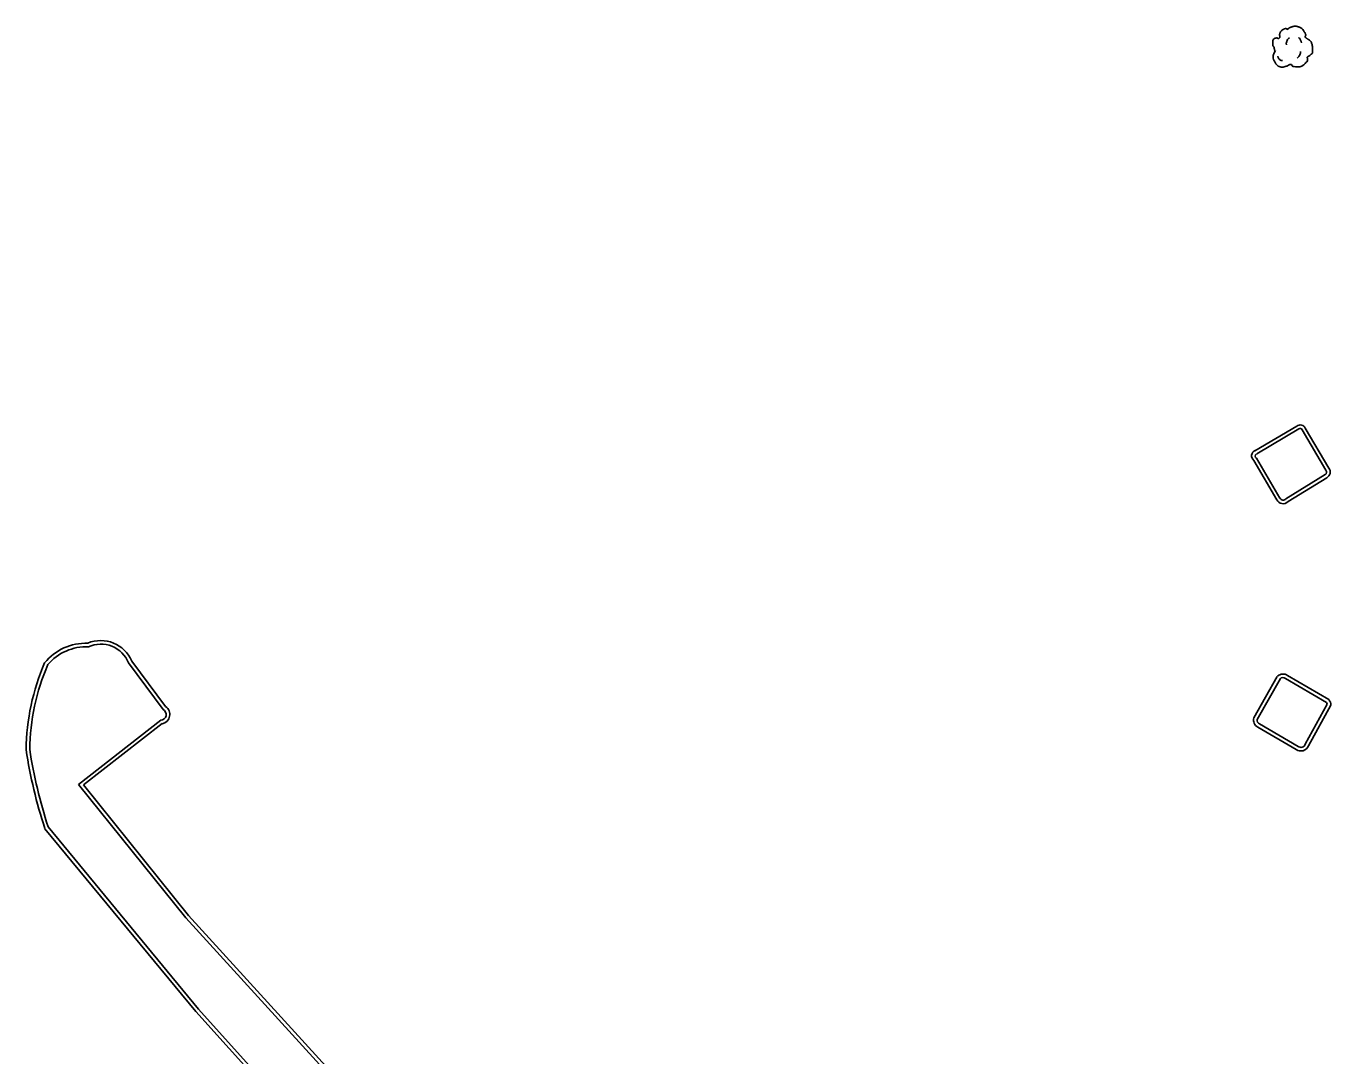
# Model space of a CAD drawing. Extents: x 2145380 to 2156929, y 139568 to 149130.
# Drawn here: x 2151481.2 to 2151697.7, y 144047.9 to 144218.8 of the extents above; entities that cross this region are included whole.
import ezdxf

# ---------------------------------------------------------------- set-up
doc = ezdxf.new("R2010")
doc.units = 0
doc.layers.add('TOPO_Curb Back', color=7, linetype='Continuous')
doc.layers.add('TOPO_Tree', color=7, linetype='Continuous')

# ---------------------------------------------------------------- blocks, each defined once
blk = doc.blocks.new('TREE')
at = {"layer": 'TOPO_Tree'}
for points in [[(-14.1, -0.4), (-14.2, 0.5), (-14.4, 1.4), (-14.6, 2.3), (-14.8, 3.2), (-15.5, 4), (-15.7, 4.9), (-15.8, 5.6), (-15.7, 6.3), (-15.7, 7), (-15.6, 7.9), (-15.7, 8.8), (-15.1, 9.7), (-14.6, 10.4), (-13.8, 10.5), (-13, 10.7), (-12.2, 11), (-11.1, 10), (-10.4, 10.7), (-9.4, 11.7), (-10.3, 13.3), (-9.8, 14.4), (-9.6, 15.1), (-9.3, 15.9), (-8.8, 16.5), (-8.2, 17.3), (-7.5, 17.7), (-6.7, 18.1), (-6.1, 18.4), (-5.6, 18.6), (-5.1, 18.7), (-4.5, 18.7), (-4, 18.5), (-3.5, 18.1)], [(-3.5, 17.6), (-3.1, 18.3), (-2.6, 18.8), (-1.9, 19.2), (-1, 19.7), (-0.2, 20), (0.7, 20.2), (1.6, 20.5), (2.5, 20.8), (3.4, 20.8), (4.1, 20.7), (4.8, 20.5), (5.5, 20.2), (6.4, 19.9), (7.3, 19.7), (8.2, 19.2), (9.4, 18.4), (10, 17.2), (10.8, 16), (11.2, 15.3), (11.6, 14.6), (11.9, 13.9), (12.2, 13.1), (11.4, 12), (11.9, 11.2), (12, 11), (12.2, 10.9), (12.4, 10.7), (12.9, 10.4), (13.5, 10), (14, 9.7), (14.7, 9.2), (15.4, 8.7), (16.1, 8.1), (16.7, 7.5), (16.9, 6.7), (17.1, 6), (17.6, 4.4), (17.7, 2.8), (17.7, 1.2), (17.7, -0.2), (17.8, -2.2), (16.6, -3), (15.5, -3.8), (14.3, -4.6), (13.2, -5.3)], [(5.9, 11.2), (6.5, 10.7), (7, 10.2), (7.4, 9.5), (7.9, 8.6), (8.3, 7.6), (8.5, 6.6)], [(13.2, -5.3), (13.3, -5.8), (13.4, -6.3), (13.4, -6.7), (13.8, -8.5), (12.2, -10), (10.8, -11.5), (10, -12.3), (9.1, -12.8), (8.2, -13.1), (6, -13.8), (3.3, -13.6), (1.3, -13.1), (0.5, -12.9), (-0.1, -11.4), (-0.8, -11.5), (-2, -11.6), (-3.3, -12.8), (-4.5, -13.1), (-6.1, -13.5), (-7.8, -14), (-9.3, -13.6), (-11.4, -13.1), (-12.8, -11.4), (-14.1, -9.4), (-15.3, -7.3), (-15.6, -5.1), (-15.1, -3), (-14.9, -1.9), (-13.9, -0.8), (-13.5, 0.1)], [(-4.2, 5.1), (-4.5, 6.1), (-4.3, 7.2), (-3.8, 8.2), (-3.3, 9.3), (-2.7, 10.3), (-1.6, 11)], [(-11.4, -4.5), (-11.5, -5.4), (-11, -6.3), (-10.1, -7.2), (-9.3, -8), (-8.5, -8.3), (-7.7, -8.1)], [(4.8, -6.3), (5.7, -5.7), (6.3, -4.9), (6.8, -3.9), (7.4, -2.8), (7.6, -1.7), (7.5, -0.6)]]:
    blk.add_open_spline(points, degree=3, dxfattribs=at)

msp = doc.modelspace()

# ---------------------------------------------------------------- linework, layer by layer
at = {"layer": 'TOPO_Curb Back'}
for p, q in [((2151503.93, 144105.39), (2151498.2, 144113.1)), ((2151504.34, 144105.84), (2151498.72, 144113.4)), ((2151489.89, 144092.94), (2151503.55, 144103.59)), ((2151490.74, 144092.84), (2151503.79, 144103.02)), ((2151507.67, 144070.78), (2151489.89, 144092.94)), ((2151508.13, 144071.18), (2151490.74, 144092.84)), ((2151484.32, 144085.59), (2151509.35, 144055.25)), ((2151484.85, 144085.89), (2151509.8, 144055.64)), ((2151532.76, 144043.29), (2151507.67, 144070.78)), ((2151533.19, 144043.7), (2151508.13, 144071.18)), ((2151509.35, 144055.25), (2151524.84, 144038.07)), ((2151509.8, 144055.64), (2151525.27, 144038.49))]:
    msp.add_line(p, q, dxfattribs=at)
for points in [[(2151685.09, 144148.3), (2151692.04, 144152.4)], [(2151685.09, 144148.3), (2151692.04, 144152.4)], [(2151685.39, 144147.78), (2151692.38, 144151.91)], [(2151685.39, 144147.78), (2151692.38, 144151.91)], [(2151692.9, 144151.79), (2151696.85, 144145.06)], [(2151692.9, 144151.79), (2151696.85, 144145.06)], [(2151693.43, 144152.06), (2151697.34, 144145.42)], [(2151693.43, 144152.06), (2151697.34, 144145.42)], [(2151688.71, 144140.18), (2151684.92, 144146.71)], [(2151688.71, 144140.18), (2151684.92, 144146.71)], [(2151689.24, 144140.45), (2151685.36, 144147.05)], [(2151689.24, 144140.45), (2151685.36, 144147.05)], [(2151696.72, 144144.34), (2151690.2, 144140.32)], [(2151696.72, 144144.34), (2151690.2, 144140.32)], [(2151697.01, 144143.81), (2151690.59, 144139.86)], [(2151697.01, 144143.81), (2151690.59, 144139.86)], [(2151688.79, 144110.83), (2151684.93, 144103.96)], [(2151688.79, 144110.83), (2151684.93, 144103.96)], [(2151689.31, 144110.53), (2151685.48, 144103.72)], [(2151689.31, 144110.53), (2151685.48, 144103.72)], [(2151696.94, 144106.54), (2151690.18, 144110.51)], [(2151696.94, 144106.54), (2151690.18, 144110.51)], [(2151697.33, 144107.01), (2151690.5, 144111.01)], [(2151697.33, 144107.01), (2151690.5, 144111.01)], [(2151693.43, 144099.59), (2151697.08, 144106.24)], [(2151693.43, 144099.59), (2151697.08, 144106.24)], [(2151693.98, 144099.33), (2151697.69, 144106.11)], [(2151693.98, 144099.33), (2151697.69, 144106.11)], [(2151685.58, 144102.46), (2151691.91, 144098.74)], [(2151685.58, 144102.46), (2151691.91, 144098.74)], [(2151685.85, 144102.99), (2151692.24, 144099.24)], [(2151685.85, 144102.99), (2151692.24, 144099.24)]]:
    msp.add_lwpolyline(points, dxfattribs=at)
for centre, radius, start, end in [((2151692.6, 144151.67), 0.922, 25.5863, 127.1946), ((2151692.6, 144151.67), 0.922, 25.5863, 127.1946), ((2151692.6, 144151.67), 0.322, 22.1889, 131.8158), ((2151692.6, 144151.67), 0.322, 22.1889, 131.8158), ((2151685.44, 144147.46), 0.914, 108.6302, 235.2054), ((2151685.44, 144147.46), 0.914, 108.6302, 235.2054), ((2151685.51, 144147.41), 0.389, 116.3875, 247.5532), ((2151685.51, 144147.41), 0.389, 116.3875, 247.5532), ((2151696.54, 144144.75), 0.442, 293.3912, 45.7537), ((2151696.54, 144144.75), 0.442, 293.3912, 45.7537), ((2151696.54, 144144.75), 1.04, 296.2684, 40.41), ((2151696.54, 144144.75), 1.04, 296.2684, 40.41), ((2151689.76, 144140.66), 1.15, 204.7985, 316.1591), ((2151689.76, 144140.66), 1.15, 204.7985, 316.1591), ((2151689.76, 144140.66), 0.554, 202.4256, 322.6611), ((2151689.76, 144140.66), 0.554, 202.4256, 322.6611), ((2151491.21, 144107.36), 9.02, 88.5881, 140.2743), ((2151491.21, 144107.36), 8.42, 87.7032, 139.6923), ((2151493.58, 144111.23), 5.58, 22.9087, 112.717), ((2151493.58, 144111.23), 4.98, 22.1034, 114.1787), ((2151518.97, 144098.18), 37.78, 156.6964, 179.2257), ((2151518.97, 144098.18), 37.18, 156.8316, 179.1488), ((2151689.74, 144109.93), 1.32, 54.9608, 132.7685), ((2151689.74, 144109.93), 1.32, 54.9608, 132.7685), ((2151689.74, 144109.93), 0.724, 53.314, 132.7685), ((2151689.74, 144109.93), 0.724, 53.314, 132.7685), ((2151696.43, 144106.13), 0.662, 10.1555, 38.9637), ((2151696.43, 144106.13), 0.662, 10.1555, 38.9637), ((2151696.43, 144106.13), 1.26, 359.165, 44.7025), ((2151696.43, 144106.13), 1.26, 359.165, 44.7025), ((2151503.48, 144104.54), 0.955, 273.9475, 61.9807), ((2151503.48, 144104.54), 1.56, 281.458, 56.4283), ((2151686.08, 144103.57), 1.22, 161.2914, 245.8234), ((2151686.08, 144103.57), 1.22, 161.2914, 245.8234), ((2151686.08, 144103.57), 0.617, 165.6109, 248.3662), ((2151686.08, 144103.57), 0.617, 165.6109, 248.3662), ((2151692.71, 144099.85), 0.773, 232.6641, 339.9936), ((2151692.71, 144099.85), 0.773, 232.6641, 339.9936), ((2151563.15, 144111.32), 82.93, 188.7607, 198.0695), ((2151563.15, 144111.32), 82.33, 188.7956, 197.9906), ((2151692.71, 144099.85), 1.37, 234.3848, 337.8091), ((2151692.71, 144099.85), 1.37, 234.3848, 337.8091)]:
    msp.add_arc(centre, radius, start, end, dxfattribs=at)

# ---------------------------------------------------------------- block references
at = {"layer": 'TOPO_Tree', "xscale": 0.19685000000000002, "yscale": 0.19685000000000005}
msp.add_blockref('TREE', (2151691.15, 144214.67), dxfattribs=at)
msp.add_blockref('TREE', (2151691.15, 144214.67), dxfattribs=at)

doc.saveas('drawing.dxf')
